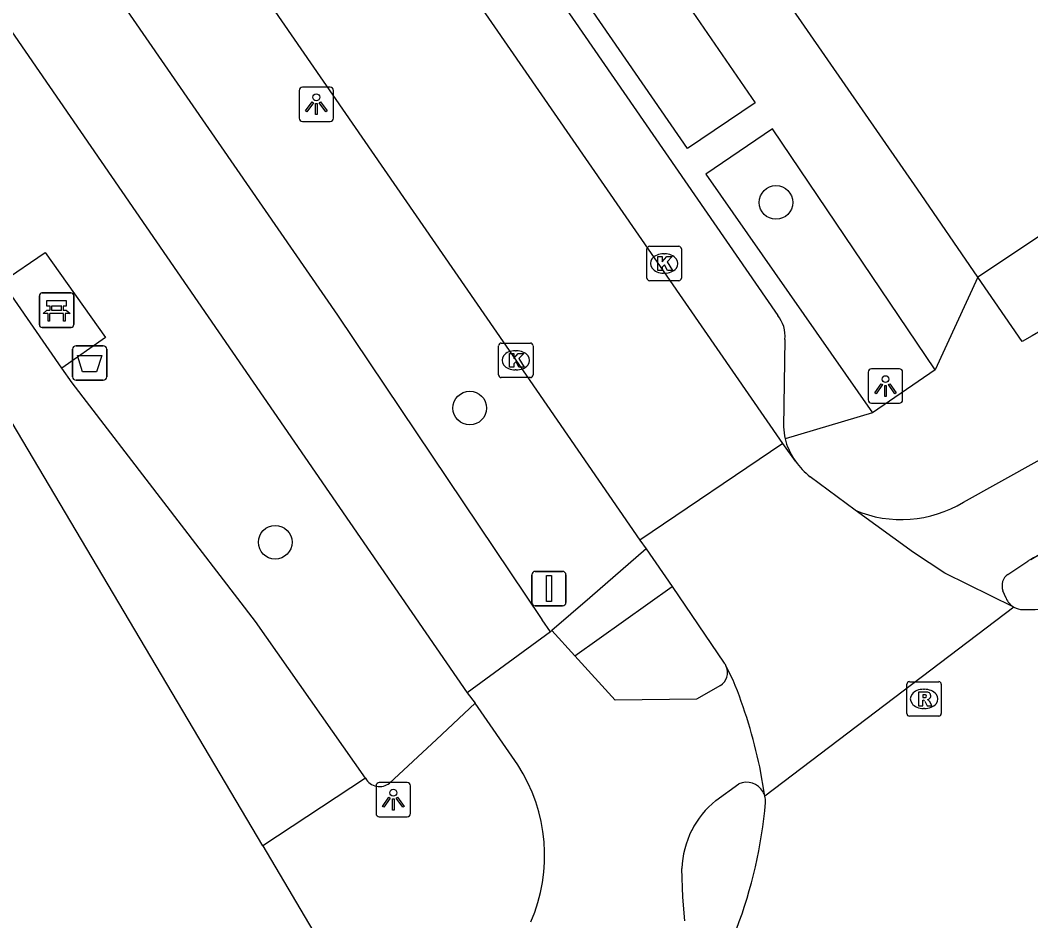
# Model space of a CAD drawing. Extents: x 159888 to 160757, y 384031 to 384746.
# Drawn here: x 160370.36 to 160399.72, y 384132.42 to 384158.58 of the extents above; entities that cross this region are included whole.
import ezdxf

# ---------------------------------------------------------------- set-up
doc = ezdxf.new("R2010")
doc.units = 0
for name, color, linetype in [('IMGEO_Afvalbak', 7, 'Continuous'), ('IMGEO_Bank', 7, 'Continuous'), ('IMGEO_Berm_groen', 7, 'Continuous'), ('IMGEO_Boom', 7, 'Continuous'), ('IMGEO_Fietspad_gesloten', 7, 'Continuous'), ('IMGEO_Fietspad_open', 7, 'Continuous'), ('IMGEO_Groenvoorziening', 7, 'Continuous'), ('IMGEO_Kolk', 7, 'Continuous'), ('IMGEO_Lichtpunt', 7, 'Continuous'), ('IMGEO_Rijbaan_lokaal_gesloten', 7, 'Continuous'), ('IMGEO_Rijbaan_lokaal_open', 7, 'Continuous'), ('IMGEO_Rioolput', 7, 'Continuous'), ('IMGEO_Verkeersbordpaal', 7, 'Continuous'), ('IMGEO_Verkeerseiland_open', 7, 'Continuous'), ('IMGEO_Voetpad_halfverhard', 7, 'Continuous'), ('IMGEO_Voetpad_open', 7, 'Continuous')]:
    doc.layers.add(name, color=color, linetype=linetype)

msp = doc.modelspace()

# ---------------------------------------------------------------- linework, layer by layer
at = {"layer": 'IMGEO_Afvalbak'}
for p, q in [((160371.879, 384148.222), (160371.879, 384149.022)), ((160371.879, 384149.022), (160371.879, 384148.222)), ((160371.979, 384149.122), (160372.769, 384149.122)), ((160372.769, 384149.122), (160371.979, 384149.122)), ((160372.869, 384149.022), (160372.869, 384148.222)), ((160372.869, 384148.222), (160372.869, 384149.022)), ((160372.769, 384148.122), (160371.979, 384148.122)), ((160371.979, 384148.122), (160372.769, 384148.122))]:
    msp.add_line(p, q, dxfattribs=at)
msp.add_lwpolyline([(160372.022, 384148.836), (160372.726, 384148.836), (160372.577, 384148.366), (160372.171, 384148.366), (160372.022, 384148.836)], dxfattribs=at)
for centre, start, end in [((160371.979, 384149.022), 90, 180), ((160371.979, 384149.022), 90, 180), ((160372.769, 384149.022), 0, 90), ((160372.769, 384149.022), 360, 90), ((160371.979, 384148.222), 180, 270), ((160371.979, 384148.222), 180, 270), ((160372.769, 384148.222), 270, 0), ((160372.769, 384148.222), 270, 0)]:
    msp.add_arc(centre, 0.1, start, end, dxfattribs=at)
at = {"layer": 'IMGEO_Bank'}
for p, q in [((160370.989, 384150.656), (160371.83, 384150.656)), ((160371.83, 384150.656), (160370.989, 384150.656)), ((160370.914, 384149.731), (160370.914, 384150.572)), ((160370.914, 384150.572), (160370.914, 384149.731)), ((160371.914, 384150.581), (160371.914, 384149.74)), ((160371.914, 384149.74), (160371.914, 384150.581)), ((160371.611, 384150.054), (160371.218, 384150.054)), ((160371.223, 384150.162), (160371.223, 384150.268)), ((160371.267, 384150.268), (160371.267, 384150.162)), ((160371.555, 384150.274), (160371.273, 384150.274)), ((160371.273, 384150.156), (160371.555, 384150.156)), ((160371.561, 384150.162), (160371.561, 384150.268)), ((160371.605, 384150.268), (160371.605, 384150.162)), ((160371.839, 384149.656), (160370.998, 384149.656)), ((160370.998, 384149.656), (160371.839, 384149.656))]:
    msp.add_line(p, q, dxfattribs=at)
for points in [[(160371.217, 384150.274), (160371.131, 384150.274), (160371.131, 384150.435), (160371.694, 384150.435), (160371.694, 384150.274), (160371.611, 384150.274)], [(160371.161, 384150.054), (160371.019, 384150.054), (160371.131, 384150.156), (160371.217, 384150.156)], [(160371.211, 384150.047), (160371.211, 384149.84), (160371.168, 384149.84), (160371.168, 384150.047)], [(160371.611, 384150.156), (160371.694, 384150.156), (160371.806, 384150.054), (160371.667, 384150.054)], [(160371.661, 384150.047), (160371.661, 384149.84), (160371.617, 384149.84), (160371.617, 384150.047)]]:
    msp.add_lwpolyline(points, dxfattribs=at)
for centre, radius, start, end in [((160370.992, 384150.578), 0.0779, 92.4484, 184.2845), ((160370.992, 384150.578), 0.0779, 92.4484, 184.2845), ((160371.836, 384150.578), 0.0779, 2.4484, 94.2845), ((160371.836, 384150.578), 0.0779, 2.4484, 94.2845), ((160371.161, 384150.047), 0.00671, 2.8957, 87.1043), ((160371.218, 384150.047), 0.00671, 92.8957, 177.1043), ((160371.216, 384150.267), 0.00671, 2.8957, 87.1043), ((160371.216, 384150.163), 0.00671, 272.8957, 357.1043), ((160371.273, 384150.267), 0.00671, 92.8957, 177.1043), ((160371.273, 384150.163), 0.00671, 182.8957, 267.1043), ((160371.555, 384150.267), 0.00671, 2.8957, 87.1043), ((160371.555, 384150.163), 0.00671, 272.8957, 357.1043), ((160371.612, 384150.267), 0.00671, 92.8957, 177.1043), ((160371.612, 384150.163), 0.00671, 182.8957, 267.1043), ((160371.61, 384150.047), 0.00671, 2.8957, 87.1043), ((160371.667, 384150.047), 0.00671, 92.8957, 177.1043), ((160370.992, 384149.734), 0.0779, 182.4484, 274.2845), ((160370.992, 384149.734), 0.0779, 182.4484, 274.2845), ((160371.836, 384149.734), 0.0779, 272.4484, 4.2845), ((160371.836, 384149.734), 0.0779, 272.4484, 4.2845)]:
    msp.add_arc(centre, radius, start, end, dxfattribs=at)
at = {"layer": 'IMGEO_Berm_groen'}
msp.add_lwpolyline([(160388.539, 384143.217), (160386.901, 384141.797), (160385.806, 384140.847)], dxfattribs=at)
at = {"layer": 'IMGEO_Boom'}
for centre in [(160392.313, 384153.284), (160383.417, 384147.311), (160377.765, 384143.413)]:
    msp.add_circle(centre, 0.489, dxfattribs=at)
at = {"layer": 'IMGEO_Fietspad_gesloten'}
for points in [[(160385.76, 384140.807), (160385.525, 384141.156), (160385.517, 384141.168), (160379.582, 384150.01), (160360.492, 384177.637), (160360.859, 384178.175), (160361.603, 384178.668), (160363.339, 384179.819)], [(160358.061, 384175.74), (160383.338, 384139.04)], [(160385.76, 384140.807), (160383.338, 384139.04)], [(160385.806, 384140.847), (160385.76, 384140.807)], [(160386.469, 384140.116), (160385.806, 384140.847)], [(160390.698, 384139.253), (160390.007, 384138.851), (160387.641, 384138.828), (160386.469, 384140.116)], [(160383.338, 384139.04), (160383.579, 384138.735)], [(160384.809, 384136.946), (160383.579, 384138.735)], [(160390.562, 384135.907), (160391.232, 384136.391)], [(160389.666, 384132.415), (160389.604, 384133.105), (160389.575, 384133.934)]]:
    msp.add_lwpolyline(points, dxfattribs=at)
for centre, radius, start, end in [((160390.472, 384139.627), 0.437, 301.158, 24.0986), ((160380.749, 384134.308), 4.842, 336.5496, 33.0171), ((160391.459, 384135.889), 0.551, 30.3011, 114.3044), ((160391.536, 384135.911), 0.473, 15.3972, 32.6912), ((160392.28, 384133.812), 2.709, 129.3568, 153.0988), ((160392.298, 384133.811), 2.726, 153.2473, 177.4138)]:
    msp.add_arc(centre, radius, start, end, dxfattribs=at)
at = {"layer": 'IMGEO_Fietspad_open'}
for points in [[(160397.757, 384144.577), (160402.131, 384147.008), (160404.263, 384148.273), (160408.933, 384150.481), (160414.196, 384152.415), (160420.542, 384154.247), (160427.484, 384155.614), (160496.618, 384163.892), (160497, 384163.961), (160497.373, 384164.063), (160497.737, 384164.199), (160498.086, 384164.366), (160498.419, 384164.565), (160498.734, 384164.792), (160499.026, 384165.046), (160499.295, 384165.325), (160499.538, 384165.627), (160499.753, 384165.95), (160499.938, 384166.291), (160500, 384166.424), (160500.142, 384166.785), (160500.252, 384167.157), (160500.317, 384167.486)], [(160399.716, 384142.915), (160400.343, 384143.286), (160400.825, 384143.559), (160401.674, 384144.039), (160404.278, 384145.513)], [(160399.049, 384142.48), (160399.627, 384142.863)], [(160398.996, 384141.789), (160398.908, 384142.006)]]:
    msp.add_lwpolyline(points, dxfattribs=at)
for centre, radius, start, end in [((160395.953, 384147.555), 3.482, 247.304, 301.201), ((160400.272, 384141.862), 1.191, 117.8163, 122.7766), ((160399.279, 384142.154), 0.399, 125.1466, 201.7212), ((160399.503, 384142.005), 0.551, 203.058, 239.9634)]:
    msp.add_arc(centre, radius, start, end, dxfattribs=at)
at = {"layer": 'IMGEO_Groenvoorziening'}
msp.add_lwpolyline([(160416.754, 384163.478), (160398.179, 384151.117)], dxfattribs=at)
at = {"layer": 'IMGEO_Kolk'}
for p, q in [((160388.564, 384151.085), (160388.564, 384151.937)), ((160388.639, 384152.011), (160389.491, 384152.011)), ((160389.052, 384151.791), (160389.077, 384151.791)), ((160389.565, 384151.937), (160389.565, 384151.085)), ((160389.075, 384151.231), (160389.05, 384151.231)), ((160389.491, 384151.011), (160388.639, 384151.011)), ((160384.329, 384149.198), (160385.181, 384149.198)), ((160384.254, 384148.272), (160384.254, 384149.124)), ((160384.742, 384148.978), (160384.767, 384148.978)), ((160385.255, 384149.124), (160385.255, 384148.272)), ((160384.765, 384148.418), (160384.74, 384148.418)), ((160385.181, 384148.198), (160384.329, 384148.198))]:
    msp.add_line(p, q, dxfattribs=at)
for points in [[(160388.564, 384151.085), (160388.564, 384151.937)], [(160388.639, 384152.011), (160389.491, 384152.011)], [(160389.565, 384151.937), (160389.565, 384151.085)], [(160388.885, 384151.711), (160389.008, 384151.711), (160389.008, 384151.56), (160389.138, 384151.711), (160389.302, 384151.711), (160389.156, 384151.56), (160389.309, 384151.311), (160389.157, 384151.311), (160389.072, 384151.475), (160389.008, 384151.408), (160389.008, 384151.311), (160388.885, 384151.311), (160388.885, 384151.711)], [(160389.491, 384151.011), (160388.639, 384151.011)], [(160384.329, 384149.198), (160385.181, 384149.198)], [(160384.254, 384148.272), (160384.254, 384149.124)], [(160384.575, 384148.898), (160384.698, 384148.898), (160384.698, 384148.747), (160384.828, 384148.898), (160384.992, 384148.898), (160384.846, 384148.747), (160384.999, 384148.498), (160384.847, 384148.498), (160384.762, 384148.662), (160384.698, 384148.595), (160384.698, 384148.498), (160384.575, 384148.498), (160384.575, 384148.898)], [(160385.255, 384149.124), (160385.255, 384148.272)], [(160385.181, 384148.198), (160384.329, 384148.198)]]:
    msp.add_lwpolyline(points, dxfattribs=at)
for centre, start, end in [((160388.641, 384151.935), 91.552, 178.448), ((160388.641, 384151.935), 91.552, 178.448), ((160389.489, 384151.935), 1.552, 88.448), ((160389.489, 384151.935), 1.552, 88.448), ((160388.641, 384151.087), 181.552, 268.448), ((160388.641, 384151.087), 181.552, 268.448), ((160389.489, 384151.087), 271.552, 358.448), ((160389.489, 384151.087), 271.552, 358.448), ((160384.331, 384149.122), 91.552, 178.448), ((160384.331, 384149.122), 91.552, 178.448), ((160385.179, 384149.122), 1.552, 88.448), ((160385.179, 384149.122), 1.552, 88.448), ((160384.331, 384148.274), 181.552, 268.448), ((160384.331, 384148.274), 181.552, 268.448), ((160385.179, 384148.274), 271.552, 358.448), ((160385.179, 384148.274), 271.552, 358.448)]:
    msp.add_arc(centre, 0.0765, start, end, dxfattribs=at)
for centre, major_axis, ratio, start_param, end_param in [((160389.051, 384151.511), (-0.387, 0.002), 0.722429, 4.712389, 7.853982), ((160389.076, 384151.511), (-0.39, 0.002), 0.717154, 1.570796, 4.712389), ((160384.741, 384148.698), (-0.387, 0.002), 0.722429, 4.712389, 7.853982), ((160384.766, 384148.698), (-0.39, 0.002), 0.717154, 1.570796, 4.712389)]:
    msp.add_ellipse(centre, major_axis=major_axis, ratio=ratio, start_param=start_param, end_param=end_param, dxfattribs=at)
at = {"layer": 'IMGEO_Lichtpunt'}
for p, q in [((160378.46, 384156.542), (160378.46, 384155.735)), ((160378.46, 384156.542), (160378.46, 384155.735)), ((160379.362, 384156.637), (160378.554, 384156.637)), ((160379.362, 384156.637), (160378.554, 384156.637)), ((160379.456, 384155.735), (160379.456, 384156.542)), ((160379.456, 384155.735), (160379.456, 384156.542)), ((160378.554, 384155.641), (160379.362, 384155.641)), ((160378.554, 384155.641), (160379.362, 384155.641)), ((160394.996, 384148.355), (160394.996, 384147.548)), ((160394.996, 384148.355), (160394.996, 384147.548)), ((160395.898, 384148.45), (160395.09, 384148.45)), ((160395.898, 384148.45), (160395.09, 384148.45)), ((160395.992, 384147.548), (160395.992, 384148.355)), ((160395.992, 384147.548), (160395.992, 384148.355)), ((160395.09, 384147.454), (160395.898, 384147.454)), ((160395.09, 384147.454), (160395.898, 384147.454)), ((160380.696, 384136.339), (160380.696, 384135.532)), ((160380.696, 384136.339), (160380.696, 384135.532)), ((160381.598, 384136.434), (160380.79, 384136.434)), ((160381.598, 384136.434), (160380.79, 384136.434)), ((160381.692, 384135.532), (160381.692, 384136.339)), ((160381.692, 384135.532), (160381.692, 384136.339)), ((160380.79, 384135.438), (160381.598, 384135.438)), ((160380.79, 384135.438), (160381.598, 384135.438))]:
    msp.add_line(p, q, dxfattribs=at)
for points in [[(160378.834, 384156.206), (160378.873, 384156.178), (160378.685, 384155.916), (160378.647, 384155.943), (160378.834, 384156.206)], [(160379.046, 384156.178), (160379.084, 384156.205), (160379.271, 384155.943), (160379.232, 384155.915), (160379.046, 384156.178)], [(160378.936, 384156.158), (160378.983, 384156.158), (160378.983, 384155.836), (160378.936, 384155.836), (160378.936, 384156.158)], [(160395.37, 384148.019), (160395.409, 384147.991), (160395.221, 384147.729), (160395.183, 384147.756), (160395.37, 384148.019)], [(160395.472, 384147.971), (160395.519, 384147.971), (160395.519, 384147.649), (160395.472, 384147.649), (160395.472, 384147.971)], [(160395.582, 384147.991), (160395.62, 384148.018), (160395.807, 384147.756), (160395.768, 384147.728), (160395.582, 384147.991)], [(160381.07, 384136.003), (160381.109, 384135.975), (160380.921, 384135.713), (160380.883, 384135.74), (160381.07, 384136.003)], [(160381.172, 384135.955), (160381.219, 384135.955), (160381.219, 384135.633), (160381.172, 384135.633), (160381.172, 384135.955)], [(160381.282, 384135.975), (160381.32, 384136.002), (160381.507, 384135.74), (160381.468, 384135.712), (160381.282, 384135.975)]]:
    msp.add_lwpolyline(points, dxfattribs=at)
for centre in [(160378.959, 384156.34), (160395.495, 384148.153), (160381.195, 384136.137)]:
    msp.add_circle(centre, 0.0994, dxfattribs=at)
for centre, start, end in [((160378.554, 384156.542), 90, 180), ((160378.554, 384156.542), 90, 180), ((160379.362, 384156.542), 0, 90), ((160379.362, 384156.542), 0, 90), ((160378.554, 384155.735), 180, 270), ((160378.554, 384155.735), 180, 270), ((160379.362, 384155.735), 270, 0), ((160379.362, 384155.735), 270, 360), ((160395.09, 384148.355), 90, 180), ((160395.09, 384148.355), 90, 180), ((160395.898, 384148.355), 0, 90), ((160395.898, 384148.355), 0, 90), ((160395.09, 384147.548), 180, 270), ((160395.09, 384147.548), 180, 270), ((160395.898, 384147.548), 270, 0), ((160395.898, 384147.548), 270, 360), ((160380.79, 384136.339), 90, 180), ((160380.79, 384136.339), 90, 180), ((160381.598, 384136.339), 0, 90), ((160381.598, 384136.339), 0, 90), ((160380.79, 384135.532), 180, 270), ((160380.79, 384135.532), 180, 270), ((160381.598, 384135.532), 270, 0), ((160381.598, 384135.532), 270, 360)]:
    msp.add_arc(centre, 0.0946, start, end, dxfattribs=at)
at = {"layer": 'IMGEO_Rijbaan_lokaal_gesloten'}
for points in [[(160392.514, 384146.283), (160388.361, 384143.475)], [(160392.881, 384145.769), (160392.514, 384146.283)], [(160394.61, 384144.343), (160393.304, 384145.317)], [(160399.227, 384141.528), (160397.218, 384142.511), (160396.309, 384143.114), (160394.61, 384144.343)], [(160388.361, 384143.475), (160388.539, 384143.217)], [(160388.539, 384143.217), (160389.294, 384142.124)], [(160389.294, 384142.124), (160390.81, 384139.904)], [(160399.227, 384141.528), (160391.992, 384136.037)], [(160391.07, 384139.403), (160390.871, 384139.806)], [(160391.992, 384136.037), (160391.842, 384136.884)]]:
    msp.add_lwpolyline(points, dxfattribs=at)
for centre, radius, start, end in [((160394.653, 384147.003), 2.16, 214.8614, 231.3421), ((160399.502, 384142.008), 0.553, 240.2011, 268.7731), ((160399.501, 384153.027), 11.572, 269.9467, 283.7992), ((160390.491, 384139.638), 0.415, 23.9153, 39.885), ((160377.624, 384133.904), 14.527, 11.836, 22.2416), ((160391.489, 384135.897), 0.522, 354.8354, 15.5535), ((160378.258, 384137.065), 13.805, 339.2369, 354.9514)]:
    msp.add_arc(centre, radius, start, end, dxfattribs=at)
at = {"layer": 'IMGEO_Rijbaan_lokaal_open'}
for points in [[(160392.514, 384146.283), (160372.786, 384174.83)], [(160368.516, 384172.281), (160375.33, 384162.358), (160384.755, 384148.698), (160388.361, 384143.475)]]:
    msp.add_lwpolyline(points, dxfattribs=at)
at = {"layer": 'IMGEO_Rioolput'}
for p, q in [((160396.114, 384138.436), (160396.114, 384139.288)), ((160396.189, 384139.362), (160397.041, 384139.362)), ((160397.115, 384139.288), (160397.115, 384138.436)), ((160396.602, 384139.142), (160396.627, 384139.142)), ((160396.625, 384138.582), (160396.6, 384138.582)), ((160397.041, 384138.362), (160396.189, 384138.362))]:
    msp.add_line(p, q, dxfattribs=at)
for points in [[(160396.114, 384138.436), (160396.114, 384139.288)], [(160396.189, 384139.362), (160397.041, 384139.362)], [(160397.115, 384139.288), (160397.115, 384138.436)], [(160396.703, 384139.06), (160396.451, 384139.062), (160396.451, 384138.662)], [(160396.629, 384138.981), (160396.575, 384138.981), (160396.575, 384138.9)], [(160396.575, 384138.9), (160396.627, 384138.9)], [(160396.451, 384138.662), (160396.575, 384138.662), (160396.575, 384138.824), (160396.586, 384138.824)], [(160396.633, 384138.795), (160396.704, 384138.662), (160396.844, 384138.662), (160396.779, 384138.788)], [(160397.041, 384138.362), (160396.189, 384138.362)]]:
    msp.add_lwpolyline(points, dxfattribs=at)
for centre, radius, start, end in [((160396.191, 384139.286), 0.0765, 91.552, 178.448), ((160396.191, 384139.286), 0.0765, 91.552, 178.448), ((160397.039, 384139.286), 0.0765, 1.552, 88.448), ((160397.039, 384139.286), 0.0765, 1.552, 88.448), ((160396.611, 384139.089), 0.19, 274.7715, 282.9687), ((160396.635, 384138.885), 0.0964, 77.0061, 93.1865), ((160396.649, 384138.942), 0.0378, 276.6634, 79.6772), ((160396.702, 384138.95), 0.109, 350.3612, 89.416), ((160396.7, 384138.95), 0.112, 277.5842, 350.9817), ((160396.585, 384138.771), 0.0533, 26.0293, 88.6989), ((160396.684, 384138.735), 0.108, 29.5134, 73.7905), ((160396.191, 384138.438), 0.0765, 181.552, 268.448), ((160396.191, 384138.438), 0.0765, 181.552, 268.448), ((160397.039, 384138.438), 0.0765, 271.552, 358.448), ((160397.039, 384138.438), 0.0765, 271.552, 358.448)]:
    msp.add_arc(centre, radius, start, end, dxfattribs=at)
for centre, major_axis, ratio, start_param, end_param in [((160396.601, 384138.862), (-0.387, 0.002), 0.722429, 4.712389, 7.853982), ((160396.626, 384138.862), (-0.39, 0.002), 0.717154, 1.570796, 4.712389)]:
    msp.add_ellipse(centre, major_axis=major_axis, ratio=ratio, start_param=start_param, end_param=end_param, dxfattribs=at)
at = {"layer": 'IMGEO_Verkeersbordpaal'}
for p, q in [((160385.222, 384141.667), (160385.222, 384142.467)), ((160385.222, 384142.467), (160385.222, 384141.667)), ((160385.322, 384142.567), (160386.112, 384142.567)), ((160386.112, 384142.567), (160385.322, 384142.567)), ((160386.212, 384142.467), (160386.212, 384141.667)), ((160386.212, 384141.667), (160386.212, 384142.467)), ((160386.112, 384141.567), (160385.322, 384141.567)), ((160385.322, 384141.567), (160386.112, 384141.567))]:
    msp.add_line(p, q, dxfattribs=at)
msp.add_lwpolyline([(160385.642, 384142.442), (160385.792, 384142.442), (160385.792, 384141.692), (160385.642, 384141.692), (160385.642, 384142.442)], dxfattribs=at)
for centre, start, end in [((160385.322, 384142.467), 90, 180), ((160385.322, 384142.467), 90, 180), ((160386.112, 384142.467), 0, 90), ((160386.112, 384142.467), 360, 90), ((160385.322, 384141.667), 180, 270), ((160385.322, 384141.667), 180, 270), ((160386.112, 384141.667), 270, 0), ((160386.112, 384141.667), 270, 0)]:
    msp.add_arc(centre, 0.1, start, end, dxfattribs=at)
at = {"layer": 'IMGEO_Verkeerseiland_open'}
msp.add_lwpolyline([(160386.469, 384140.116), (160389.294, 384142.124)], dxfattribs=at)
at = {"layer": 'IMGEO_Voetpad_halfverhard'}
for points in [[(160377.405, 384134.588), (160370.126, 384146.885), (160361.208, 384159.738), (160341.819, 384188.043), (160325.298, 384211.947)], [(160380.392, 384136.556), (160377.195, 384141.113), (160371.863, 384148.044), (160371.567, 384148.472)]]:
    msp.add_lwpolyline(points, dxfattribs=at)
at = {"layer": 'IMGEO_Voetpad_open'}
for points in [[(160398.179, 384151.117), (160396.428, 384153.672), (160374.65, 384185.092)], [(160376.327, 384173.238), (160392.363, 384150.005)], [(160380.009, 384168.963), (160381.96, 384170.29), (160386.334, 384163.961), (160386.839, 384164.302), (160389.522, 384160.41), (160389.05, 384160.063), (160391.704, 384156.182), (160389.745, 384154.85), (160380.009, 384168.963)], [(160396.939, 384148.42), (160392.216, 384155.422), (160390.276, 384154.105), (160395.116, 384147.175)], [(160369.836, 384150.975), (160371.081, 384151.826), (160372.839, 384149.363), (160371.567, 384148.472)], [(160371.567, 384148.472), (160369.836, 384150.975)], [(160398.179, 384151.117), (160396.939, 384148.42)], [(160399.463, 384149.243), (160398.179, 384151.117)], [(160392.571, 384149.308), (160392.534, 384146.77)], [(160396.939, 384148.42), (160395.116, 384147.175)], [(160395.116, 384147.175), (160392.579, 384146.416)], [(160392.579, 384146.416), (160392.597, 384146.338)], [(160383.579, 384138.735), (160382.45, 384137.684), (160381.089, 384136.417)], [(160380.392, 384136.556), (160377.405, 384134.588)], [(160377.405, 384134.588), (160379.114, 384131.705), (160379.606, 384130.629), (160379.915, 384129.723), (160379.845, 384128.761), (160379.282, 384127.516)]]:
    msp.add_lwpolyline(points, dxfattribs=at)
for centre, radius, start, end in [((160435.692, 384087.167), 71.874, 111.54012, 120.26885), ((160391.645, 384149.411), 0.932, 353.6451, 39.5874), ((160394.876, 384146.888), 2.345, 182.8809, 191.6081), ((160394.655, 384147.01), 2.165, 198.0787, 214.9708), ((160400.774, 384141.027), 2.164, 82.1407, 119.2723), ((160380.798, 384136.776), 0.462, 208.4596, 308.9838)]:
    msp.add_arc(centre, radius, start, end, dxfattribs=at)

doc.saveas('drawing.dxf')
